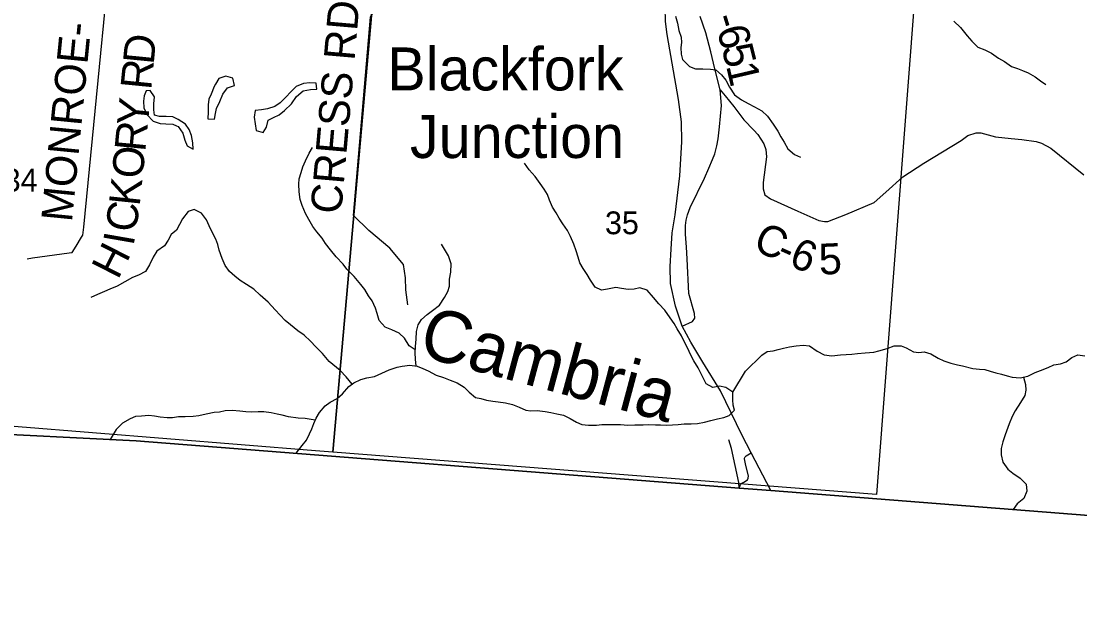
# Model space of a CAD drawing. Extents: x 1715311 to 2083412, y 146837 to 553079.
# Drawn here: x 1933505 to 1943778, y 306903 to 312601 of the extents above; entities that cross this region are included whole.
import ezdxf

# ---------------------------------------------------------------- set-up
doc = ezdxf.new("R2010")
doc.units = 0
for name, color, linetype in [('GM_X_Adjacent_County', 7, 'Continuous'), ('GM_X_County', 7, 'Continuous'), ('GM_X_County_Road', 7, 'Continuous'), ('GM_X_County_Road_Text', 7, 'Continuous'), ('GM_X_Minor_Lake', 7, 'Continuous'), ('GM_X_Minor_River', 7, 'Continuous'), ('GM_X_Minor_River_Text', 7, 'Continuous'), ('GM_X_Section', 7, 'Continuous'), ('GM_X_Section_Text', 7, 'Continuous'), ('GM_X_State_Route', 7, 'Continuous'), ('GM_X_Township', 7, 'Continuous'), ('GM_X_Township_Road', 7, 'Continuous'), ('GM_X_Township_Road_Text', 7, 'Continuous'), ('GM_X_Unincorporated_Text', 7, 'Continuous')]:
    doc.layers.add(name, color=color, linetype=linetype)

msp = doc.modelspace()

# ---------------------------------------------------------------- linework, layer by layer
at = {"layer": 'GM_X_Adjacent_County'}
msp.add_lwpolyline([(1923726, 285166), (1924414, 292311), (1924469, 293153), (1924887, 299587), (1925256, 303586), (1925774, 309211), (1931071, 308772), (1932946, 308617), (1934622, 308532), (1940473, 308073), (1940781, 308049), (1946953, 307566), (1946499, 302372), (1946238, 299382), (1946067, 297426), (1944907, 283849)], dxfattribs=at)
at = {"layer": 'GM_X_County'}
msp.add_lwpolyline([(1946953, 307566), (1940781, 308049), (1940473, 308073), (1934622, 308532), (1932946, 308617), (1931071, 308772), (1925774, 309211), (1919831, 309702), (1917959, 309848), (1915440, 310045), (1915329, 310054), (1912652, 310262), (1910567, 310425)], dxfattribs=at)
at = {"layer": 'GM_X_County_Road'}
for points in [[(1939920, 309645), (1940018, 309690), (1940042, 309720), (1940038, 309766), (1939985, 309961), (1939967, 310295), (1939960, 310408), (1939952, 310537), (1939951, 310621), (1939959, 310670), (1939971, 310722), (1939996, 310793), (1940135, 311079), (1940179, 311175), (1940215, 311259), (1940236, 311313), (1940256, 311392), (1940268, 311459), (1940283, 311576), (1940300, 311783), (1940287, 311934), (1940236, 312140), (1940196, 312305), (1940148, 312487), (1940095, 312647)], [(1940287, 311934), (1940337, 311877), (1940421, 311773), (1940518, 311644), (1940615, 311545), (1940653, 311501), (1940711, 311412), (1940731, 311356), (1940737, 311284), (1940705, 311035), (1940705, 310974), (1940721, 310918), (1940775, 310878), (1941041, 310760), (1941246, 310668), (1941299, 310659), (1941314, 310658)], [(1941314, 310658), (1941332, 310657), (1941506, 310726), (1941782, 310844), (1941896, 310943), (1942060, 311093), (1942265, 311224), (1942625, 311444), (1942692, 311491), (1942771, 311517), (1942818, 311517), (1942959, 311479), (1943111, 311462), (1943216, 311453), (1943354, 311435), (1943407, 311418), (1943498, 311371), (1943817, 311110)], [(1940473, 308073), (1940485, 308107), (1940493, 308117), (1940518, 308131), (1940553, 308153), (1940560, 308169), (1940562, 308192), (1940537, 308293), (1940523, 308356), (1940524, 308363), (1940529, 308375), (1940540, 308387), (1940590, 308414)]]:
    msp.add_lwpolyline(points, dxfattribs=at)
at = {"layer": 'GM_X_Minor_Lake'}
for points in [[(1935316, 311654), (1935382, 311652), (1935390, 311704), (1935400, 311754), (1935434, 311822), (1935462, 311894), (1935508, 311956), (1935576, 311976), (1935560, 312047), (1935490, 312069), (1935422, 312046), (1935389, 311990)], [(1934757, 311928), (1934719, 311926), (1934697, 311876), (1934691, 311824), (1934695, 311760), (1934723, 311695), (1934787, 311631), (1934855, 311609), (1934909, 311607), (1934977, 311603), (1935013, 311586)], [(1935013, 311586), (1935027, 311579), (1935072, 311515), (1935094, 311447), (1935116, 311391), (1935174, 311359), (1935170, 311421), (1935156, 311493), (1935136, 311549), (1935098, 311603), (1935029, 311648), (1934977, 311672), (1934911, 311678), (1934847, 311675), (1934797, 311691), (1934793, 311742), (1934793, 311798), (1934797, 311868), (1934757, 311928)], [(1935389, 311990), (1935376, 311968), (1935348, 311894), (1935326, 311844), (1935320, 311790), (1935320, 311722), (1935316, 311654)], [(1936307, 312002), (1936244, 311997), (1936174, 311967), (1936124, 311919), (1936070, 311861), (1936018, 311810), (1935966, 311772), (1935896, 311750), (1935836, 311740), (1935774, 311736), (1935766, 311670), (1935784, 311540)], [(1935784, 311540), (1935852, 311520), (1935886, 311572), (1935900, 311640), (1935952, 311666), (1936008, 311692), (1936060, 311736), (1936128, 311800), (1936178, 311871), (1936240, 311925), (1936312, 311937), (1936374, 311941), (1936368, 311999), (1936307, 312002)]]:
    msp.add_lwpolyline(points, dxfattribs=at)
at = {"layer": 'GM_X_Minor_River'}
for points in [[(1939855, 312648), (1939875, 312580), (1939887, 312512), (1939911, 312446), (1939913, 312394), (1939907, 312344), (1939909, 312282), (1939923, 312230), (1939989, 312160), (1940047, 312140), (1940121, 312138), (1940193, 312134), (1940245, 312128), (1940302, 312082), (1940342, 312028), (1940378, 311960), (1940428, 311887), (1940496, 311839), (1940558, 311801), (1940620, 311771), (1940692, 311733), (1940748, 311681), (1940802, 311601), (1940846, 311533), (1940878, 311479), (1940910, 311429), (1940946, 311363), (1941009, 311307), (1941067, 311283)], [(1942557, 312602), (1942621, 312540), (1942685, 312460), (1942729, 312406), (1942787, 312350), (1942855, 312324), (1942920, 312292), (1942988, 312242), (1943046, 312210), (1943116, 312160), (1943172, 312142), (1943222, 312122), (1943278, 312100), (1943346, 312062), (1943398, 312022), (1943448, 311988)], [(1937328, 309414), (1937271, 309453), (1937226, 309527), (1937174, 309577), (1937102, 309609), (1937036, 309635), (1936980, 309697), (1936960, 309765), (1936944, 309818), (1936912, 309888), (1936876, 309938), (1936840, 309998), (1936802, 310048), (1936736, 310126), (1936666, 310196), (1936630, 310246), (1936563, 310316), (1936507, 310384), (1936457, 310444), (1936425, 310496), (1936375, 310558), (1936335, 310611), (1936295, 310677), (1936263, 310737), (1936231, 310815), (1936213, 310873), (1936203, 310947), (1936199, 311019), (1936203, 311073), (1936223, 311133), (1936237, 311190), (1936265, 311246), (1936301, 311322), (1936331, 311376)], [(1940411, 309002), (1940343, 309050), (1940281, 309062), (1940217, 309050), (1940151, 309086), (1940109, 309170), (1940073, 309241), (1940033, 309307), (1940001, 309369), (1939975, 309427), (1939935, 309501), (1939913, 309551), (1939869, 309619), (1939841, 309671), (1939804, 309723), (1939750, 309799), (1939694, 309859), (1939642, 309923), (1939580, 309992), (1939508, 310014), (1939454, 310002), (1939394, 309999), (1939332, 310009), (1939274, 310019), (1939194, 310001), (1939136, 309993), (1939076, 310023), (1939028, 310091), (1938996, 310145), (1938957, 310202), (1938927, 310258), (1938911, 310314), (1938891, 310374), (1938867, 310438), (1938835, 310512), (1938805, 310570), (1938761, 310636), (1938725, 310692), (1938695, 310742), (1938661, 310798), (1938633, 310864), (1938611, 310919), (1938581, 310973), (1938541, 311027), (1938491, 311095), (1938435, 311161), (1938388, 311225)], [(1936716, 309081), (1936660, 309152), (1936600, 309214), (1936492, 309302), (1936428, 309380), (1936364, 309444), (1936314, 309499), (1936252, 309557), (1936188, 309599), (1936119, 309655), (1936065, 309699), (1936019, 309751), (1935971, 309803), (1935901, 309875), (1935823, 309943), (1935761, 310001), (1935691, 310047), (1935631, 310085), (1935577, 310127), (1935527, 310173), (1935485, 310231), (1935455, 310299), (1935427, 310382), (1935412, 310436), (1935394, 310486), (1935360, 310548), (1935330, 310616), (1935302, 310676), (1935256, 310738), (1935184, 310776), (1935124, 310756), (1935070, 310684), (1935042, 310628), (1935012, 310576), (1934960, 310532), (1934930, 310479), (1934894, 310421), (1934820, 310371), (1934786, 310311), (1934750, 310237), (1934712, 310175), (1934644, 310137), (1934584, 310117), (1934512, 310074), (1934436, 310032), (1934366, 310002), (1934312, 309980), (1934244, 309950), (1934182, 309920)], [(1937337, 309256), (1937331, 309323), (1937327, 309385), (1937331, 309447), (1937339, 309519), (1937341, 309591), (1937358, 309656), (1937388, 309708), (1937445, 309756), (1937495, 309794), (1937563, 309846), (1937613, 309920), (1937645, 309980), (1937661, 310030), (1937660, 310098), (1937674, 310167), (1937678, 310247), (1937650, 310325), (1937624, 310375), (1937584, 310439)], [(1936173, 308411), (1936230, 308487), (1936272, 308539), (1936304, 308599), (1936324, 308649), (1936346, 308699), (1936366, 308751), (1936400, 308805), (1936454, 308870), (1936504, 308908), (1936572, 308942), (1936624, 308988), (1936684, 309058), (1936734, 309094), (1936802, 309126), (1936858, 309142), (1936934, 309154), (1937004, 309188), (1937075, 309221), (1937153, 309245), (1937203, 309257), (1937277, 309265), (1937349, 309255), (1937401, 309233), (1937453, 309209), (1937531, 309169), (1937603, 309147), (1937669, 309121), (1937737, 309093), (1937805, 309053), (1937851, 309003), (1937915, 308951), (1937965, 308941), (1938021, 308927), (1938082, 308917), (1938134, 308911), (1938206, 308901), (1938272, 308883), (1938336, 308857), (1938402, 308829), (1938452, 308823), (1938512, 308825), (1938590, 308815), (1938646, 308805), (1938704, 308795), (1938768, 308779), (1938832, 308749), (1938894, 308713), (1938946, 308691), (1939010, 308683), (1939088, 308685), (1939138, 308689), (1939189, 308691), (1939255, 308689), (1939321, 308689), (1939391, 308685), (1939459, 308687), (1939541, 308687), (1939593, 308691), (1939659, 308687), (1939709, 308687), (1939767, 308685), (1939825, 308687), (1939881, 308691), (1939939, 308696), (1940005, 308696), (1940067, 308700), (1940137, 308712), (1940197, 308730), (1940261, 308746), (1940325, 308758), (1940375, 308776), (1940427, 308828), (1940415, 308878), (1940411, 308930), (1940411, 309002), (1940451, 309067), (1940495, 309143), (1940533, 309207), (1940581, 309257), (1940643, 309315), (1940693, 309361), (1940743, 309397), (1940801, 309403), (1940851, 309417), (1940902, 309429), (1940962, 309442), (1941026, 309454), (1941094, 309460), (1941156, 309454), (1941228, 309402), (1941296, 309364), (1941370, 309356), (1941456, 309364), (1941564, 309372), (1941620, 309380), (1941696, 309384), (1941778, 309392), (1941828, 309404), (1941908, 309428), (1941976, 309452)], [(1941976, 309452), (1942044, 309452), (1942094, 309432), (1942165, 309394), (1942217, 309388), (1942267, 309394), (1942333, 309376), (1942403, 309334), (1942457, 309306), (1942525, 309284), (1942591, 309270), (1942641, 309260), (1942739, 309234), (1942805, 309226), (1942857, 309224), (1942909, 309208), (1942963, 309192), (1943019, 309178), (1943073, 309162), (1943123, 309148), (1943198, 309142), (1943272, 309159), (1943346, 309193), (1943398, 309215), (1943472, 309243), (1943526, 309269), (1943592, 309279), (1943644, 309299), (1943702, 309341), (1943758, 309367), (1943826, 309357)], [(1943232, 309150), (1943250, 309078), (1943254, 309022), (1943244, 308972), (1943202, 308902), (1943150, 308822), (1943120, 308768), (1943092, 308698), (1943052, 308589), (1943032, 308521), (1943016, 308459), (1943016, 308395), (1943032, 308325), (1943078, 308257), (1943128, 308217), (1943198, 308169), (1943256, 308111), (1943264, 308043), (1943234, 307972), (1943170, 307922), (1943131, 307866)], [(1936358, 308731), (1936262, 308747), (1936192, 308751), (1936098, 308765), (1936038, 308779), (1935988, 308789), (1935932, 308803), (1935860, 308813), (1935804, 308813), (1935738, 308811), (1935686, 308813), (1935628, 308819), (1935551, 308827), (1935485, 308823), (1935429, 308809), (1935379, 308805), (1935299, 308789), (1935229, 308773), (1935173, 308769), (1935095, 308764), (1935031, 308764), (1934973, 308756), (1934921, 308756), (1934855, 308760), (1934799, 308770), (1934745, 308776), (1934671, 308772), (1934613, 308768), (1934561, 308744), (1934489, 308702), (1934425, 308640), (1934369, 308546)]]:
    msp.add_lwpolyline(points, dxfattribs=at)
at = {"layer": 'GM_X_Section'}
for points in [[(1931734, 313795), (1936971, 313425), (1936529, 308422), (1936360, 308435), (1931307, 308842)], [(1942190, 313026), (1941805, 308012), (1936529, 308422), (1936971, 313425)]]:
    msp.add_lwpolyline(points, close=True, dxfattribs=at)
at = {"layer": 'GM_X_State_Route'}
msp.add_lwpolyline([(1940781, 308049), (1940590, 308414), (1940499, 308590), (1940290, 309017), (1940120, 309294), (1940003, 309490), (1939920, 309645), (1939855, 309839), (1939807, 310056), (1939803, 310222), (1939813, 310391), (1939822, 310550), (1939852, 310723), (1939895, 311101), (1939916, 311431), (1939913, 311625), (1939883, 311842), (1939773, 312471), (1939756, 312598), (1939753, 312732), (1939762, 312890), (1939790, 312994), (1939820, 313107), (1939832, 313155)], dxfattribs=at)
at = {"layer": 'GM_X_Township'}
msp.add_lwpolyline([(1946953, 307566), (1940781, 308049), (1940473, 308073), (1934622, 308532), (1932946, 308617), (1931071, 308772), (1925774, 309211), (1919831, 309702), (1917959, 309848), (1915440, 310045), (1915446, 310124), (1915609, 312332), (1916225, 320618), (1916386, 322789), (1916500, 324323), (1916624, 325991), (1916845, 328575), (1917040, 331328), (1917148, 332702), (1917501, 336918), (1917738, 339604)], dxfattribs=at)
at = {"layer": 'GM_X_Township_Road'}
for points in [[(1933563, 310298), (1933614, 310305), (1933969, 310354), (1934000, 310358), (1934037, 310418), (1934091, 310505), (1934104, 310527), (1934112, 310604), (1934472, 314277)], [(1937257, 309850), (1937237, 309996), (1937235, 310113), (1937215, 310241), (1937082, 310399), (1936878, 310571), (1936730, 310716), (1936896, 312639), (1936962, 312755), (1937070, 312872), (1937198, 312956), (1937282, 313158), (1937353, 313393)], [(1940473, 308073), (1940469, 308129), (1940397, 308457), (1940372, 308541)]]:
    msp.add_lwpolyline(points, dxfattribs=at)

# ---------------------------------------------------------------- texts
at = {"layer": 'GM_X_County_Road_Text'}
for s, rotation, p in [('-', 286.9161, (1940217, 312635)), ('6', 285.491, (1940252, 312520)), ('5', 283.9245, (1940300, 312346)), ('1', 283.1442, (1940344, 312169)), ('C', 335.6313, (1940593, 310391)), ('6', 338.0769, (1940943, 310234)), ('-', 335.9794, (1940819, 310289)), ('5', 2.5207, (1941251, 310142))]:
    msp.add_text(s, height=300, rotation=rotation, dxfattribs=at).set_placement(p)
at = {"layer": 'GM_X_Minor_River_Text'}
msp.add_text('Cambria', height=500, rotation=344.9963, dxfattribs=at).set_placement((1937345, 309362))
at = {"layer": 'GM_X_Section_Text'}
for s, p in [('34', (1933335, 310949)), ('35', (1939170, 310535))]:
    msp.add_text(s, height=221, rotation=0, dxfattribs=at).set_placement(p)
at = {"layer": 'GM_X_Township_Road_Text'}
for s, rotation, p in [('CRESS RD', 85.0302, (1936610, 310725)), ('MONROE-', 84.4067, (1933997, 310647)), ('D', 84.4112, (1934790, 312174)), ('R', 84.4098, (1934766, 311929)), ('Y', 84.4105, (1934732, 311574)), ('R', 84.4123, (1934708, 311329)), ('O', 84.4075, (1934682, 311066)), ('K', 84.0276, (1934654, 310801)), ('C', 81.5295, (1934616, 310544)), ('I', 80.1175, (1934594, 310414)), ('H', 63.171, (1934444, 310087))]:
    msp.add_text(s, height=300, rotation=rotation, dxfattribs=at).set_placement(p)
at = {"layer": 'GM_X_Unincorporated_Text'}
for s, p in [('Blackfork', (1937058, 311929)), ('Junction', (1937278, 311274))]:
    msp.add_text(s, height=417, rotation=0, dxfattribs=at).set_placement(p)

doc.saveas('drawing.dxf')
